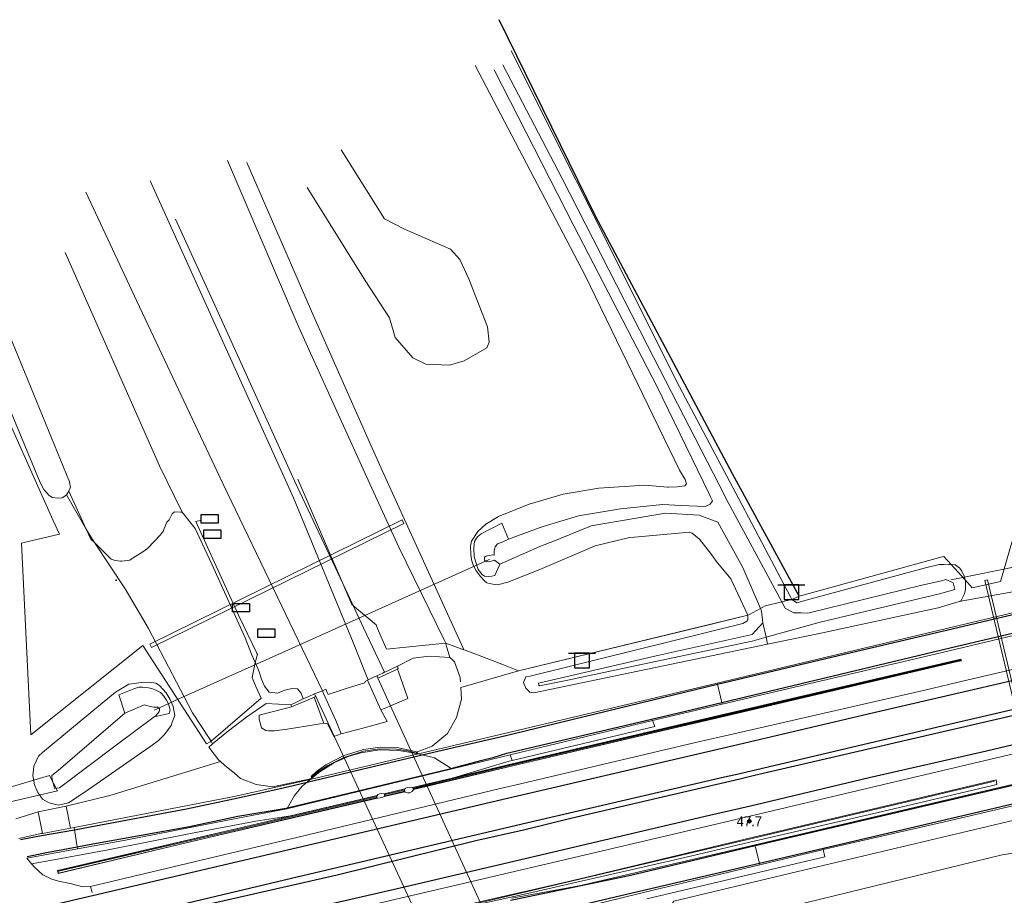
# Model space of a CAD drawing. Header units: metres. Extents: x 169249 to 194689, y 406250 to 412203.
# Tile 386 of 442: x 190362 to 190462, y 411624 to 411713. Entities that reach past the tile are written whole.
import ezdxf
from ezdxf.enums import TextEntityAlignment as Align

# ---------------------------------------------------------------- set-up
doc = ezdxf.new("R2010")
doc.units = ezdxf.units.M
doc.layers.get('0').update_dxf_attribs({"linetype": 'CONTINUOUS'})
for name, color, linetype, lineweight in [('BGT_NLCS_N264$0$B-WE-BV-LEUNING-G', 252, 'BGT_NLCS_N264$0$BV-LEUNING', 18), ('BGT_NLCS_N264$0$B-WE-FV-FAUNAPASSAGE-GV', 252, 'CONTINUOUS', 18), ('BGT_NLCS_N264$0$B-WE-FV-GELEIDING_WILDRASTER-G', 252, 'CONTINUOUS', 18), ('BGT_NLCS_N264$0$B-WE-GW-TALUD_KRUIN-G', 252, 'CONTINUOUS', 18), ('BGT_NLCS_N264$0$B-WE-GW-TALUD_TEEN-G', 252, 'CONTINUOUS', 18), ('BGT_NLCS_N264$0$B-WE-GW-WATERGANG_INSTEEK-G', 252, 'CONTINUOUS', 18), ('BGT_NLCS_N264$0$B-WE-GW-WATERGANG_SLOOT_BODEM-G', 252, 'CONTINUOUS', 18), ('BGT_NLCS_N264$0$B-WE-IE-TERREINAFSCHEIDING_KUNSTMATIG_MUUR-G', 252, 'BGT_NLCS_N264$0$IE-TERREINAFSCHEIDING-KUNSTMATIG-DICHT', 18), ('BGT_NLCS_N264$0$B-WE-IE-TERREINAFSCHEIDING_KUNSTMATIG_MUUR-GV', 252, 'BGT_NLCS_N264$0$IE-TERREINAFSCHEIDING-KUNSTMATIG-DICHT', 18), ('BGT_NLCS_N264$0$B-WE-KW-KUNSTWERK-G', 252, 'CONTINUOUS', 18), ('BGT_NLCS_N264$0$B-WE-KW-KUNSTWERK_DUIKER-G', 252, 'CONTINUOUS', 18), ('BGT_NLCS_N264$0$B-WE-OG-TOPOGRAFIE_CULTUURSCHEIDING-G', 252, 'CONTINUOUS', 18), ('BGT_NLCS_N264$0$B-WE-OG-TOPOGRAFIE_TERREIN_GROEN-GV', 252, 'CONTINUOUS', 18), ('BGT_NLCS_N264$0$B-WE-OG-TOPOGRAFIE_TERREIN_GROEN_BOS-GV', 252, 'CONTINUOUS', 18), ('BGT_NLCS_N264$0$B-WE-OG-TOPOGRAFIE_WATER-GV', 252, 'CONTINUOUS', 18), ('BGT_NLCS_N264$0$B-WE-OG-TOPOGRAFIE_WEG_BERM-GV', 252, 'CONTINUOUS', 18), ('BGT_NLCS_N264$0$B-WE-OG-TOPOGRAFIE_WEG_RIJWEG-GV', 252, 'CONTINUOUS', 18), ('BGT_NLCS_N264$0$B-WE-OG-TOPOGRAFIE_WEG_RIJWIELPAD-GV', 252, 'CONTINUOUS', 18), ('BGT_NLCS_N264$0$B-WE-OG-TOPOGRAFIE_WEG_VERHARD-G', 252, 'CONTINUOUS', 18), ('BGT_NLCS_N264$0$B-WE-VW-VERKEERSTEKEN_BORD-S', 252, 'CONTINUOUS', 25), ('X-XX-AL-REFERENTIE-G', 7, 'CONTINUOUS', 18)]:
    doc.layers.add(name, color=color, linetype=linetype, lineweight=lineweight)
for name, color, linetype in [('BGT_NLCS_N264$0$B-WE-IE-MEUBILAIR_WEGMEUBILAIR-S', 252, 'CONTINUOUS'), ('BGT_NLCS_N264$0$B-WE-IE-TERREINAFSCHEIDING_KUNSTMATIG_HEKWERK_RASTER-G', 252, 'CONTINUOUS'), ('BGT_NLCS_N264$0$B-WE-VW-MARKERING-G', 252, 'CONTINUOUS'), ('BGT_NLCS_N264$0$Label_Puntobject', 252, 'CONTINUOUS')]:
    doc.layers.add(name, color=color, linetype=linetype)
doc.styles.add('BGT_NLCS_N264$0$STANDARD', font='txt')
doc.linetypes.add('BGT_NLCS_N264$0$BV-LEUNING', pattern='A,1,[69,NLCS.SHX,S=0.2,R=0,X=0,Y=0],1', length=2)
doc.linetypes.add('BGT_NLCS_N264$0$IE-TERREINAFSCHEIDING-KUNSTMATIG-DICHT', pattern='A,8,-1,[82,NLCS.SHX,S=0.75,R=90,X=0,Y=0],-1', length=10)

# ---------------------------------------------------------------- blocks, each defined once
blk = doc.blocks.new('BGT_NLCS_N264$0$SVW-VERKEERSTEKEN_BORD_ANWB-SO')
blk.add_line((-1.375, 0), (1.375, 0))
at = {"flags": 128}
blk.add_lwpolyline([(-0.75, 0), (-0.75, -1.5), (0.75, -1.5), (0.75, 0)], close=True, dxfattribs=at)
blk = doc.blocks.new('BGT_NLCS_N264$0$SKL-ET_OV_KAST_ALGEMEEN-SO')
for p, q in [((-0.91, 0.44), (0.84, 0.44)), ((-0.91, -0.43), (-0.91, 0.44)), ((0.84, 0.44), (0.84, -0.43)), ((0.84, -0.43), (-0.91, -0.43))]:
    blk.add_line(p, q)
blk = doc.blocks.new('BGT_NLCS_N264$0$SIE-WEG_PAAL_ALGEMEEN_TYPE_02-SO')
at = {"ltscale": 0.5}
h = blk.add_hatch(color=256, dxfattribs=at)
h.paths.add_polyline_path([(0, 0), (0.1875, 0, 0.41421356), (0, 0.1875)])
h.paths.add_polyline_path([(0, -0.1875), (0, 0), (-0.1875, 0, 0.41421356)])
for p, q in [((-0.1875, 0), (0.1875, 0)), ((0, -0.1875), (0, 0.1875))]:
    blk.add_line(p, q, dxfattribs=at)
blk.add_circle((0, 0), 0.1875, dxfattribs=at)
blk = doc.blocks.new('BGT_NLCS_N264')
at = {"layer": 'BGT_NLCS_N264$0$B-WE-BV-LEUNING-G'}
blk.add_line((190400.86, 411634.64, 12.12), (190398.92, 411634.19, 12.12), dxfattribs=at)
for points in [[(190457.64, 411647.91, 12.11), (190433.6, 411642.29, 12.14), (190427.76, 411640.93, 12.14), (190412.05, 411637.26, 12.13), (190403.06, 411635.15, 12.12), (190401.81, 411634.83, 12.16)], [(190407.4, 411622.88, 12.16), (190418.81, 411625.57, 12.16), (190436.52, 411629.75, 12.16), (190461.11, 411635.56, 12.17)], [(190398.01, 411633.97, 12.12), (190388.05, 411631.61, 12.12), (190384.34, 411630.74, 12.12), (190365.58, 411626.37, 11.68)]]:
    blk.add_polyline3d(points, dxfattribs=at)
at = {"layer": 'BGT_NLCS_N264$0$B-WE-FV-FAUNAPASSAGE-GV'}
for points in [[(190400.84, 411661.85, 12.12), (190400.66, 411662.21, 12.12), (190374.89, 411649.54, 12.05), (190375.06, 411649.18, 12.05), (190400.84, 411661.85, 12.12)], [(190466.38, 411629.86, 10.71), (190466.68, 411629.91, 10.71), (190460.42, 411656.09, 10.78), (190460.12, 411656.02, 10.78), (190466.38, 411629.86, 10.71)]]:
    blk.add_polyline3d(points, dxfattribs=at)
at = {"layer": 'BGT_NLCS_N264$0$B-WE-FV-GELEIDING_WILDRASTER-G'}
for p, q in [((190456.7, 411657.67, 11.2), (190458.13, 411656.1, 11.13)), ((190440.42, 411654.09, 11.02), (190441.19, 411654.43, 11.14)), ((190412.55, 411646.82, 12.14), (190435.93, 411652.48, 11.95)), ((190405.12, 411649.64, 12.17), (190406.97, 411648.97, 12.14)), ((190406.97, 411648.97, 12.14), (190407.11, 411648.92, 12.14)), ((190411.02, 411647.41, 12.14), (190412.55, 411646.82, 12.14))]:
    blk.add_line(p, q, dxfattribs=at)
for points in [[(190381.17, 411639.64, 12.3), (190381.1, 411639.58, 12.24), (190381.08, 411639.57, 12.24), (190380.7, 411639.38, 12.22), (190374.19, 411649.39, 12.22), (190362.77, 411640.27, 11.95), (190361.8, 411659.84, 11.7), (190361.94, 411659.88, 11.7), (190362.92, 411660.11, 11.66), (190365.68, 411660.75, 11.56), (190365.02, 411662.23, 11.55), (190358.82, 411676.04, 11.46), (190354.38, 411685.91, 11.49), (190350.63, 411694.24, 11.51), (190348.07, 411699.92, 11.53)], [(190406.97, 411648.97, 12.14), (190406.9, 411649.13, 12.14), (190398.95, 411666.5, 12.22), (190397.47, 411669.84, 12.19), (190397.47, 411669.84, 12.19), (190391.66, 411682.99, 12.03), (190384.82, 411698.69, 11.72)], [(190458.13, 411656.1, 11.13), (190458.86, 411655.29, 11.09), (190461.73, 411655.94, 11.09), (190462.97, 411660.15, 11.25), (190463.01, 411660.16, 11.25), (190498.93, 411668.89, 11.33), (190532.83, 411676.87, 11.35), (190532.96, 411676.91, 11.35)], [(190390, 411666.37, 16.58), (190392.33, 411660.99, 16.61), (190392.84, 411659.8, 16.62), (190394.6, 411655.73, 16.64)], [(190380.05, 411662.17, 16.72), (190379.74, 411662.08, 16.7), (190379.61, 411662.04, 16.7), (190383.95, 411652.48, 16.61), (190385.83, 411648.61, 16.85), (190385.88, 411648.52, 16.85), (190385.75, 411647.99, 16.8), (190385.67, 411647.68, 16.76)], [(190441.19, 411654.43, 11.14), (190442.81, 411654.87, 11.15), (190455.78, 411658.45, 11.23), (190455.94, 411658.49, 11.23), (190456.7, 411657.67, 11.2)], [(190394.6, 411655.73, 16.64), (190395.54, 411653.58, 16.66), (190395.67, 411653.47, 16.65)], [(190395.67, 411653.47, 16.65), (190395.8, 411653.35, 16.64), (190397.8, 411651.67, 16.51), (190398, 411651.5, 16.5), (190398.15, 411651.15, 16.49), (190398.15, 411651.15, 16.49), (190399.05, 411649.04, 16.44), (190405.09, 411649.63, 12.19), (190405.12, 411649.64, 12.17)], [(190435.93, 411652.48, 11.95), (190436.13, 411652.55, 12.08), (190437.24, 411653.18, 10.05)], [(190437.24, 411653.18, 10.05), (190437.72, 411653.45, 11.15), (190438.73, 411653.69, 11.1), (190439.4, 411653.85, 11.07)], [(190439.4, 411653.85, 11.07), (190439.43, 411653.86, 11.06), (190440.41, 411654.09, 11.02), (190440.42, 411654.09, 11.02)], [(190407.11, 411648.92, 12.14), (190409.07, 411648.16, 12.14), (190411.02, 411647.41, 12.14)], [(190385.67, 411647.68, 16.76), (190385.6, 411647.33, 16.67), (190385.34, 411646.12, 16.36), (190385.74, 411645.23, 16.32), (190386.28, 411644.03, 16.26), (190381.17, 411639.64, 12.3)], [(190475.53, 411630.28, 11.41), (190474.61, 411634.06, 11.75), (190469.51, 411633.03, 11.81), (190464.44, 411631.88, 11.81), (190440.32, 411626.15, 12.12), (190428.4, 411623.31, 12.27), (190425.98, 411619.75, 12.33), (190426.2, 411619.34, 12.33)]]:
    blk.add_polyline3d(points, dxfattribs=at)
at = {"layer": 'BGT_NLCS_N264$0$B-WE-GW-TALUD_KRUIN-G'}
for points in [[(190394.6, 411655.73, 16.64), (190389.67, 411666.2, 16.48), (190381.54, 411684.14, 16.23), (190377.52, 411692.92, 16.23)], [(190378.2, 411663, 16.47), (190375.9, 411667.75, 16.42), (190366.28, 411689.5, 16.4)], [(190385.67, 411647.68, 16.76), (190385.3, 411648.52, 16.7), (190384.64, 411650.19, 16.65), (190381.24, 411657.71, 16.61), (190379.55, 411661.35, 16.52), (190378.2, 411663, 16.47)], [(190395.67, 411653.47, 16.67), (190395.15, 411654.56, 16.66), (190394.6, 411655.73, 16.64)], [(190398.84, 411646.66, 16.74), (190398.81, 411646.74, 16.74), (190396.72, 411651.2, 16.69), (190395.67, 411653.47, 16.67)], [(190390.57, 411643.94, 16.7), (190390.36, 411644.53, 16.79), (190389.99, 411644.99, 16.8), (190389.45, 411645.02, 16.79), (190388.69, 411644.83, 16.78), (190387.94, 411644.55, 16.77), (190387.09, 411644.64, 16.77), (190386.61, 411645.24, 16.75), (190386.32, 411645.98, 16.77), (190386.07, 411646.71, 16.77), (190385.7, 411647.62, 16.76), (190385.67, 411647.68, 16.76)], [(190392.65, 411641.47, 15.64), (190391.89, 411641.34, 15.67), (190388.93, 411640.85, 15.8), (190387.62, 411640.69, 15.81), (190387.02, 411640.7, 15.81), (190386.76, 411640.71, 15.81), (190386.31, 411641.01, 15.8), (190386.08, 411641.89, 15.8), (190386.05, 411642.29, 15.8)]]:
    blk.add_polyline3d(points, dxfattribs=at)
at = {"layer": 'BGT_NLCS_N264$0$B-WE-GW-TALUD_TEEN-G'}
blk.add_line((190366.39, 411664.77, 11.46), (190368.42, 411661.28, 11.55), dxfattribs=at)
for points in [[(190405.12, 411649.64, 12.17), (190405.07, 411649.72, 12.17), (190405.07, 411649.72, 12.17), (190404.95, 411649.98, 12.17), (190400.31, 411659.43, 12.2), (190397.2, 411666.28, 12.17), (190391.15, 411679.6, 12.11), (190389.83, 411682.51, 12.09), (190382.85, 411698.9, 11.72)], [(190368.42, 411661.28, 11.55), (190369.05, 411660.2, 11.58), (190369.25, 411659.9, 11.6)], [(190369.25, 411659.9, 11.6), (190372.39, 411655.19, 11.9), (190374.54, 411651.53, 12.25), (190374.78, 411651.12, 12.29), (190379.27, 411642.54, 12.2), (190381.03, 411639.85, 12.29), (190381.04, 411639.83, 12.29), (190381.17, 411639.64, 12.3)], [(190405.52, 411648.18, 12.06), (190405.17, 411649.44, 12.15), (190405.12, 411649.64, 12.17)], [(190386.05, 411642.29, 15.8), (190388.87, 411643.02, 15.91), (190389.37, 411643.15, 15.93)], [(190381.17, 411639.64, 12.3), (190381.17, 411639.64, 12.3), (190381.32, 411639.36, 12.37)]]:
    blk.add_polyline3d(points, dxfattribs=at)
at = {"layer": 'BGT_NLCS_N264$0$B-WE-GW-WATERGANG_INSTEEK-G'}
for points in [[(190411.79, 411710.09, 11.5), (190425.03, 411683.68, 11.3), (190428.68, 411676.38, 11.24), (190435.04, 411664.35, 11.18), (190436.37, 411661.84, 11.17), (190440.32, 411654.29, 11.02), (190440.42, 411654.09, 11.02)], [(190435.93, 411652.48, 11.95), (190435.92, 411652.55, 11.95), (190434.2, 411656.2, 11.9), (190432.73, 411658.01, 11.91), (190432.24, 411658.67, 11.96), (190431, 411660.25, 12.02), (190430.26, 411660.85, 12.06), (190429.98, 411660.96, 11.98), (190424.38, 411660.47, 11.99), (190423.86, 411660.42, 11.99), (190420.35, 411659.56, 12.02), (190414.73, 411657.16, 12.09), (190411.44, 411655.87, 12.18), (190410.4, 411655.6, 12.2), (190409.92, 411655.65, 12.22), (190409.31, 411655.81, 12.24), (190409.11, 411655.97, 12.24), (190408.65, 411656.43, 12.24), (190408.21, 411657.01, 12.24), (190407.93, 411657.52, 12.24), (190407.74, 411658.14, 12.24), (190407.67, 411658.72, 12.24), (190407.64, 411659.53, 12.24), (190407.75, 411660.05, 12.24), (190408.39, 411661.04, 12.24), (190409.2, 411661.78, 12.24), (190410.5, 411662.58, 12.24), (190413.63, 411663.81, 12.23), (190417.08, 411664.84, 12.25), (190420.72, 411665.45, 12.26), (190425.42, 411665.75, 12.13), (190427.73, 411665.56, 12.03), (190427.85, 411665.56, 12.03), (190428.74, 411665.58, 12.01), (190429.53, 411665.69, 11.92), (190429.67, 411665.91, 11.92), (190429.64, 411666, 11.92), (190429.55, 411666.34, 11.92), (190428.98, 411667.3, 11.92), (190419.33, 411687.17, 11.65), (190408.13, 411708.58, 11.65)], [(190366.64, 411665.15, 11.46), (190366.8, 411665.56, 11.46), (190366.72, 411666.05, 11.53), (190366.7, 411666.1, 11.53), (190355.64, 411693.06, 11.55)], [(190353.63, 411690.24, 11.4), (190363.72, 411666.02, 11.43), (190364.08, 411665.31, 11.43), (190364.62, 411664.71, 11.43), (190364.98, 411664.5, 11.43), (190365.49, 411664.42, 11.43), (190365.95, 411664.47, 11.45), (190366.14, 411664.56, 11.46), (190366.39, 411664.77, 11.46)], [(190366.39, 411664.77, 11.46), (190366.64, 411665.15, 11.46), (190366.64, 411665.15, 11.46)], [(190440.42, 411654.09, 11.02), (190440.47, 411654.06, 11.02), (190440.9, 411653.78, 11.02), (190440.94, 411653.75, 11.02), (190441.53, 411653.93, 11.06), (190453.96, 411657.29, 11.16), (190455.47, 411657.65, 11.07), (190455.99, 411657.68, 11.04), (190456.45, 411657.64, 11.03), (190456.53, 411657.65, 11.04), (190456.67, 411657.67, 11.04), (190456.7, 411657.67, 11.04)], [(190456.7, 411657.67, 11.04), (190457.11, 411657.64, 11.04), (190457.58, 411657.3, 11.03), (190457.78, 411656.99, 11.02), (190458.04, 411656.46, 11.01), (190458.13, 411656.1, 11.04)], [(190458.13, 411656.1, 11.04), (190458.16, 411655.97, 11.06), (190458.16, 411655.9, 11.07), (190458.18, 411655.27, 11.22), (190458.18, 411655.17, 11.24), (190458.14, 411654.96, 11.39), (190458.04, 411654.59, 11.49), (190457.73, 411653.99, 11.66), (190457.51, 411653.88, 11.82)], [(190375.52, 411645.54, 11.96), (190375.9, 411645.31, 11.96), (190376.56, 411644.57, 11.96), (190376.99, 411643.9, 11.96), (190377.28, 411643.19, 11.96), (190377.45, 411642.26, 11.96), (190377.2, 411641.57, 11.96), (190377.09, 411641.25, 11.96), (190376.42, 411640.31, 11.96), (190375.79, 411639.69, 11.96), (190375.13, 411639.22, 11.96), (190373.33, 411637.96, 11.91), (190368.31, 411634.46, 11.77), (190366.61, 411633.33, 11.82), (190365.59, 411633.12, 11.83), (190364.64, 411633.36, 11.83), (190363.95, 411633.71, 11.82), (190363.47, 411634.4, 11.82), (190363.38, 411634.62, 11.82), (190363.15, 411635.18, 11.82), (190362.95, 411636.13, 11.82), (190363.07, 411637.06, 11.82), (190363.07, 411637.07, 11.82), (190363.53, 411638.1, 11.82), (190363.95, 411638.49, 11.83), (190369.87, 411643.37, 11.89), (190370.63, 411644, 11.9), (190371.4, 411644.64, 11.91), (190372.78, 411645.47, 11.94), (190374.05, 411645.64, 11.89), (190374.88, 411645.67, 11.93), (190375.52, 411645.54, 11.96)]]:
    blk.add_polyline3d(points, dxfattribs=at)
at = {"layer": 'BGT_NLCS_N264$0$B-WE-GW-WATERGANG_SLOOT_BODEM-G'}
for points in [[(190410.94, 411708.66, 10.34), (190416.99, 411697.07, 10.33), (190425.71, 411680, 10.23), (190433.62, 411664.6, 10.23), (190433.7, 411664.45, 10.22), (190437.29, 411657.77, 10.21), (190439.4, 411653.85, 10.2)], [(190411.51, 411660.26, 10.28), (190414.65, 411661.42, 10.22), (190415.05, 411661.56, 10.22), (190418.65, 411662.64, 10.13), (190422.95, 411663.36, 10.13), (190427.27, 411663.78, 10.12), (190429.1, 411663.7, 10.14), (190431.58, 411663.59, 10.17), (190432.11, 411663.83, 10.17), (190432.34, 411664.15, 10.17), (190432.14, 411664.57, 10.17), (190431.99, 411664.88, 10.17), (190426.66, 411675.88, 10.17), (190418.2, 411692.24, 10.2), (190410.04, 411708.15, 10.29)], [(190437.24, 411653.18, 10.05), (190435.45, 411657.35, 10.06), (190432.87, 411662, 10.33), (190431.25, 411662.61, 10.39), (190430.98, 411662.71, 10.4), (190427.54, 411662.9, 10.34), (190425.74, 411662.59, 10.32), (190420.17, 411661.65, 10.24), (190419.97, 411661.61, 10.24), (190419.71, 411661.51, 10.24), (190416.2, 411660.09, 10.22), (190414.7, 411659.49, 10.21), (190410.62, 411657.69, 10.32)], [(190439.4, 411653.85, 10.2), (190439.75, 411653.2, 10.2), (190439.98, 411653.08, 10.2), (190440.63, 411652.73, 10.19), (190441.39, 411652.72, 10.19), (190442.06, 411652.71, 10.19), (190453.7, 411655.56, 10.18), (190455.73, 411656, 10.18), (190456.14, 411656.13, 10.18), (190456.71, 411655.88, 10.18), (190456.92, 411655.78, 10.18), (190457.08, 411655.1, 10.18), (190455.52, 411654.68, 10.18), (190443.33, 411651.77, 10.18), (190437.8, 411650.24, 10.25)], [(190375.35, 411642.13, 10.21), (190371.6, 411639.32, 10.16), (190365.7, 411634.88, 10.15), (190365.18, 411634.82, 10.15), (190365.13, 411635, 10.15), (190364.96, 411635.58, 10.15), (190364.91, 411635.98, 10.15), (190364.9, 411636.12, 10.15), (190365.56, 411636.66, 10.15), (190372.34, 411642.48, 10.29)]]:
    blk.add_polyline3d(points, dxfattribs=at)
at = {"layer": 'BGT_NLCS_N264$0$B-WE-IE-MEUBILAIR_WEGMEUBILAIR-S'}
blk.add_point((190371.46, 411656.05, 11.88), dxfattribs=at)
at = {"layer": 'BGT_NLCS_N264$0$B-WE-IE-TERREINAFSCHEIDING_KUNSTMATIG_HEKWERK_RASTER-G'}
blk.add_polyline3d([(190441.19, 411654.43, 11.14), (190434.37, 411666.91, 11.16), (190420.4, 411693.2, 11.2), (190410.58, 411713.26, 11.26)], dxfattribs=at)
at = {"layer": 'BGT_NLCS_N264$0$B-WE-IE-TERREINAFSCHEIDING_KUNSTMATIG_MUUR-G'}
for p, q in [((190398.84, 411646.66, 16.74), (190400.17, 411647.3, 15.97)), ((190400.17, 411647.3, 15.97), (190400.27, 411647.04, 15.97)), ((190391.84, 411644.18, 17.42), (190391.69, 411644.11, 17.39)), ((190402.12, 411638.51, 12.06), (190402.13, 411638.56, 12.16)), ((190402.12, 411638.49, 12.09), (190402.12, 411638.51, 12.06)), ((190402.12, 411638.49, 11.07), (190402.16, 411638.48, 12.04)), ((190402.16, 411638.48, 12.04), (190402.16, 411638.48, 12.05))]:
    blk.add_line(p, q, dxfattribs=at)
for points in [[(190398.07, 411646.32, 17.46), (190398.68, 411646.59, 16.89), (190398.78, 411646.63, 16.8), (190398.84, 411646.66, 16.74)], [(190400.27, 411647.04, 15.97), (190399.87, 411646.86, 16.25), (190398.18, 411646.08, 17.46)], [(190391.69, 411644.11, 17.39), (190391.47, 411644.02, 17.34), (190389.37, 411643.15, 15.93)], [(190390.57, 411643.94, 16.7), (190391.15, 411644.2, 17.06), (190391.71, 411644.46, 17.42)], [(190389.29, 411643.36, 15.94), (190389.73, 411643.56, 16.2), (190390.57, 411643.94, 16.7)], [(190389.37, 411643.15, 15.93), (190389.35, 411643.2, 15.93), (190389.29, 411643.36, 15.94)], [(190402.13, 411638.56, 12.16), (190400.16, 411638.99, 12.87), (190398.42, 411639.03, 13.21), (190396.71, 411638.78, 13.35), (190394.63, 411638.14, 13.22), (190392.87, 411637.21, 12.84), (190391.93, 411636.55, 12.46), (190391.36, 411636.02, 12.13), (190391.4, 411635.95, 12.14), (190391.41, 411635.93, 12.15)], [(190391.41, 411635.93, 12.15), (190391.55, 411636.06, 12.22), (190392.19, 411636.61, 12.56), (190393.06, 411637.15, 12.87), (190393.2, 411637.22, 12.9), (190393.28, 411637.26, 12.92), (190394.64, 411637.95, 13.22), (190396.72, 411638.6, 13.34), (190398.34, 411638.86, 13.22), (190400.08, 411638.82, 12.85), (190401.2, 411638.64, 12.52), (190401.88, 411638.48, 12.23), (190402.12, 411638.41, 12.17), (190402.12, 411638.49, 12.09)]]:
    blk.add_polyline3d(points, dxfattribs=at)
at = {"layer": 'BGT_NLCS_N264$0$B-WE-IE-TERREINAFSCHEIDING_KUNSTMATIG_MUUR-GV'}
for p, q in [((190405.9, 411635.9, 12.01), (190401.71, 411634.92, 12.01)), ((190398.12, 411634.1, 11.2), (190389.26, 411632.01, 12.02)), ((190400.95, 411634.76, 11.2), (190398.81, 411634.27, 11.2)), ((190398.82, 411633.99, 11.21), (190400.92, 411634.48, 11.19)), ((190401.71, 411634.92, 12.01), (190401.81, 411634.7, 11.19)), ((190388.03, 411631.71, 12.16), (190384.7, 411630.94, 12.16)), ((190389.26, 411632.01, 12.02), (190388.03, 411631.71, 12.16))]:
    blk.add_line(p, q, dxfattribs=at)
for points in [[(190404.34, 411635.51, 12.16), (190403.87, 411635.41, 12.17), (190401.73, 411634.9, 12.16), (190401.8, 411634.76, 12.16), (190412.08, 411637.16, 12.16), (190433.61, 411642.22, 12.16), (190457.35, 411647.79, 12.16), (190457.72, 411647.87, 12.16), (190457.67, 411647.98, 12.16), (190433.58, 411642.35, 12.16), (190412.02, 411637.32, 12.16), (190404.34, 411635.51, 12.16)], [(190401.81, 411634.7, 11.19), (190412.08, 411637.14, 11.26), (190426.33, 411640.48, 11.37), (190433.62, 411642.19, 11.43), (190457.36, 411647.76, 11.6), (190457.76, 411647.85, 11.61), (190457.69, 411648.02, 11.95), (190433.58, 411642.38, 12), (190412.02, 411637.35, 12), (190405.9, 411635.9, 12.01)], [(190461.36, 411635.23, 12), (190461.28, 411635.69, 11.64), (190438.43, 411630.29, 11.43), (190436.51, 411629.83, 11.42), (190418.79, 411625.6, 11.29), (190416.17, 411624.98, 11.27), (190407.35, 411622.98, 11.29), (190407.4, 411622.77, 12.11), (190408.96, 411623.12, 12.11), (190413.46, 411624.08, 12.13), (190418.94, 411625.34, 12.11), (190428.06, 411627.43, 12.08), (190436.6, 411629.42, 12.08), (190449.68, 411632.47, 12.08), (190461.36, 411635.23, 12)], [(190388.03, 411631.71, 12.16), (190398.04, 411634.07, 12.17), (190398.04, 411633.87, 12.16), (190388.08, 411631.51, 12.16), (190365.57, 411626.18, 12.15), (190365.52, 411626.4, 12.15), (190384.7, 411630.94, 12.16)], [(190398.16, 411633.83, 11.21), (190398.09, 411633.86, 11.21), (190398.07, 411634.04, 11.2), (190398.12, 411634.1, 11.2)], [(190398.81, 411634.27, 11.2), (190398.58, 411634.29, 11.21), (190398.35, 411634.27, 11.22), (190398.18, 411634.18, 11.21), (190398.12, 411634.1, 11.2)], [(190398.81, 411634.27, 11.2), (190398.87, 411634.2, 11.21), (190398.9, 411634.09, 11.21), (190398.82, 411633.99, 11.21)], [(190400.86, 411634.73, 12.15), (190398.87, 411634.27, 12.15), (190398.92, 411634.06, 12.15), (190400.9, 411634.53, 12.15), (190400.86, 411634.73, 12.15)], [(190400.92, 411634.48, 11.19), (190400.89, 411634.72, 11.2), (190400.95, 411634.76, 11.2)], [(190400.92, 411634.48, 11.19), (190400.96, 411634.44, 11.19), (190401.2, 411634.36, 11.19), (190401.45, 411634.36, 11.17), (190401.69, 411634.49, 11.18), (190401.81, 411634.7, 11.19)], [(190401.71, 411634.92, 12.01), (190401.64, 411634.92, 11.21), (190401.44, 411634.95, 11.21), (190401.22, 411634.92, 11.2), (190401.03, 411634.83, 11.2), (190400.95, 411634.76, 11.2)], [(190384.7, 411630.94, 12.16), (190365.49, 411626.43, 12.15), (190365.55, 411626.14, 11.42), (190379.47, 411629.46, 11.18), (190388.08, 411631.48, 11.2), (190398.16, 411633.83, 11.21)], [(190398.16, 411633.83, 11.21), (190398.43, 411633.85, 11.21), (190398.69, 411633.91, 11.21), (190398.82, 411633.99, 11.21)]]:
    blk.add_polyline3d(points, dxfattribs=at)
at = {"layer": 'BGT_NLCS_N264$0$B-WE-KW-KUNSTWERK-G'}
for points in [[(190392.52, 411644.79, 17.42), (190391.71, 411644.46, 17.42), (190391.82, 411644.23, 17.42), (190391.84, 411644.18, 17.42), (190407.29, 411610.78, 17.47), (190407.37, 411610.62, 17.47), (190408.2, 411610.93, 16.91), (190408.15, 411611.04, 16.87), (190406.79, 411613.96, 15.75), (190406.13, 411615.25, 14.59), (190408.42, 411615.73, 14.69), (190410.83, 411616.23, 14.79), (190411.34, 411615.03, 15.82), (190412.56, 411612.36, 16.76), (190412.77, 411611.89, 16.92), (190413.61, 411612.29, 17.38), (190413.46, 411612.63, 17.38), (190398.18, 411646.08, 17.46), (190398.1, 411646.26, 17.46), (190398.07, 411646.32, 17.46), (190397.68, 411646.13, 17.49), (190397.14, 411645.85, 17.52)], [(190392.52, 411644.79, 17.42), (190392.86, 411644.93, 17.42), (190393.01, 411644.61, 17.25), (190393.11, 411644.41, 17.15), (190394.93, 411645, 17.14), (190396.84, 411645.6, 17.14), (190396.88, 411645.72, 17.54), (190397.14, 411645.85, 17.52)], [(190392.52, 411644.79, 17.42), (190392.65, 411644.5, 17.24), (190393.88, 411641.75, 15.58), (190394.42, 411640.38, 14.72), (190396.77, 411641.01, 14.74), (190399.12, 411641.64, 14.75), (190398.5, 411642.85, 15.66), (190397.14, 411645.85, 17.52)]]:
    blk.add_polyline3d(points, dxfattribs=at)
at = {"layer": 'BGT_NLCS_N264$0$B-WE-KW-KUNSTWERK_DUIKER-G'}
for points in [[(190375.36, 411642.81, 10.28), (190375.96, 411643.08, 10.28), (190377.87, 411643.94, 10.28), (190389.06, 411648.96, 10.25), (190409.46, 411658.13, 10.21), (190409.59, 411658.19, 10.21)], [(190456.67, 411656.11, 9.6), (190456.86, 411656.15, 9.6), (190463.59, 411657.48, 9.51), (190463.8, 411657.52, 9.51)], [(190353.16, 411631.72, 10.27), (190353.08, 411631.92, 10.27), (190352.82, 411632.62, 10.27), (190364.68, 411636.14, 10.23), (190365.48, 411634.58, 10.24), (190353.17, 411631.7, 10.27), (190353.16, 411631.72, 10.27)]]:
    blk.add_polyline3d(points, dxfattribs=at)
at = {"layer": 'BGT_NLCS_N264$0$B-WE-OG-TOPOGRAFIE_CULTUURSCHEIDING-G'}
for points in [[(190394.44, 411699.97, 12.45), (190398.86, 411692.94, 12.63), (190400.89, 411691.89, 12.62), (190405.58, 411689.85, 12.48), (190406.56, 411688.79, 12.48), (190407.48, 411686.82, 12.48), (190408.51, 411684.1, 12.49), (190409.36, 411681.92, 12.49), (190409.55, 411680.37, 12.51), (190409.3, 411679.79, 12.54), (190406.98, 411678.46, 12.64), (190405.48, 411678.02, 12.65), (190403.09, 411678.11, 12.65), (190401.76, 411678.76, 12.59), (190399.96, 411680.83, 12.56), (190399.37, 411682.85, 12.51), (190396.87, 411686.65, 12.48), (190390.95, 411696.14, 11.51)], [(190366.64, 411665.15, 11.46), (190366.64, 411665.15, 11.46), (190368.42, 411661.28, 11.58)], [(190369.25, 411659.9, 11.64), (190370.95, 411658.21, 11.79), (190371.36, 411658.09, 12.07), (190371.91, 411658.01, 12.19), (190372.04, 411657.99, 12.22), (190372.86, 411658.12, 12.38), (190373.2, 411658.36, 12.65), (190374.2, 411658.96, 12.96), (190374.68, 411659.29, 13.33), (190375.99, 411660.71, 13.77), (190376.3, 411661.1, 14.32), (190376.38, 411661.33, 14.89), (190376.65, 411661.98, 15.58), (190376.89, 411662.24, 16.04), (190377.2, 411662.82, 16.41), (190377.42, 411663.04, 16.49), (190378.03, 411663, 16.47), (190378.2, 411663, 16.47)], [(190368.42, 411661.28, 11.58), (190368.89, 411660.25, 11.61), (190369.25, 411659.9, 11.64)]]:
    blk.add_polyline3d(points, dxfattribs=at)
at = {"layer": 'BGT_NLCS_N264$0$B-WE-OG-TOPOGRAFIE_TERREIN_GROEN-GV'}
for p, q in [((190457.51, 411653.88, 11.82), (190464.11, 411655.08, 11.57)), ((190406.65, 411645.1, 12.07), (190412.55, 411646.82, 12.14)), ((190402.16, 411638.48, 12.05), (190402.12, 411638.51, 12.06)), ((190402.29, 411638.33, 12.02), (190402.16, 411638.48, 12.05)), ((190383.81, 411636.08, 12.05), (190383.85, 411636.09, 12.05)), ((190391.32, 411635.79, 12.03), (190391.27, 411635.72, 12.02)), ((190361.24, 411631.71, 11.65), (190363.5, 411632.44, 11.8)), ((190363.5, 411632.44, 11.8), (190366.38, 411632.99, 11.78))]:
    blk.add_line(p, q, dxfattribs=at)
for points in [[(190402.12, 411638.51, 12.06), (190403.73, 411639.11, 12.07), (190405.28, 411640.43, 12.13), (190406.22, 411642.06, 12.07), (190406.73, 411643.91, 12.06), (190406.65, 411645.1, 12.07)], [(190391.27, 411635.72, 12.02), (190392.25, 411636.51, 12.02), (190393.76, 411637.45, 12.03), (190395.24, 411638.11, 12.03), (190396.45, 411638.46, 12.04), (190398.36, 411638.76, 12.04), (190400.33, 411638.68, 12.03), (190401.36, 411638.5, 12.03), (190402.29, 411638.33, 12.02)], [(190366.38, 411632.99, 11.78), (190370.82, 411634.1, 11.82), (190382.11, 411637.56, 0.18)], [(190383.85, 411636.09, 12.05), (190384.16, 411635.83, 12.05), (190385.77, 411635.2, 12.06), (190387.42, 411634.99, 12.05), (190391.29, 411635.78, 12.03), (190391.32, 411635.79, 12.03)]]:
    blk.add_polyline3d(points, dxfattribs=at)
at = {"layer": 'BGT_NLCS_N264$0$B-WE-OG-TOPOGRAFIE_TERREIN_GROEN_BOS-GV'}
for points in [[(190412.55, 411646.82, 12.14), (190431.96, 411651.52, 11.98), (190435.93, 411652.48, 11.95)], [(190462.99, 411628.2, 11.56), (190461.92, 411628.03, 11.58), (190426.2, 411619.34, 12.33)]]:
    blk.add_polyline3d(points, dxfattribs=at)
at = {"layer": 'BGT_NLCS_N264$0$B-WE-OG-TOPOGRAFIE_WATER-GV'}
for p, q in [((190437.48, 411651.72, 10.05), (190437.8, 411650.24, 10.25)), ((190437.8, 411650.24, 10.25), (190437.96, 411649.53, 11.82))]:
    blk.add_line(p, q, dxfattribs=at)
for points in [[(190437.24, 411653.18, 10.05), (190437.35, 411652.92, 10.05), (190437.48, 411651.72, 10.05)], [(190437.96, 411649.53, 11.82), (190443.08, 411650.59, 11.76), (190455.37, 411653.23, 11.88), (190457.51, 411653.88, 11.82)], [(190435.93, 411652.48, 11.95), (190435.96, 411652.02, 11.95), (190435.84, 411651.88, 11.97), (190435.42, 411651.66, 11.99), (190413.73, 411646.26, 12.11), (190413.27, 411646.21, 12.11), (190413.04, 411645.64, 12.11), (190413.28, 411645.03, 12.11), (190413.71, 411644.65, 12.11), (190414.09, 411644.57, 12.1), (190437.96, 411649.53, 11.82)], [(190437.8, 411650.24, 10.25), (190436.39, 411649.85, 10.27), (190427.01, 411647.86, 10.9), (190417.57, 411645.85, 11.17), (190414.69, 411645.28, 11.31), (190414.6, 411645.35, 11.32), (190414.57, 411645.57, 11.32), (190415.46, 411645.75, 11.31), (190426.89, 411648.42, 10.79), (190436.4, 411650.52, 10.2), (190437.48, 411651.72, 10.05)]]:
    blk.add_polyline3d(points, dxfattribs=at)
at = {"layer": 'BGT_NLCS_N264$0$B-WE-OG-TOPOGRAFIE_WEG_BERM-GV'}
for p, q in [((190363.96, 411630.22, 11.79), (190363.5, 411632.44, 11.8)), ((190366.38, 411632.99, 11.78), (190366.8, 411630.77, 11.83))]:
    blk.add_line(p, q, dxfattribs=at)
at = {"layer": 'BGT_NLCS_N264$0$B-WE-OG-TOPOGRAFIE_WEG_RIJWEG-GV'}
for p, q in [((190362.84, 411627.13, 11.69), (190362.34, 411627.7, 11.75)), ((190369.01, 411624.19, 11.19), (190368.86, 411624.79, 11.16))]:
    blk.add_line(p, q, dxfattribs=at)
for points in [[(190536.06, 411663.47, 11.9), (190535.8, 411664.07, 11.93), (190512.24, 411658.5, 11.79), (190480.08, 411650.92, 11.64), (190457.87, 411645.75, 11.43), (190454.15, 411644.89, 11.39), (190434.07, 411640.28, 11.32), (190431.05, 411639.59, 11.31), (190412.74, 411635.29, 11.28), (190410.65, 411634.8, 11.27), (190389.92, 411629.82, 11.25), (190388.59, 411629.5, 11.26), (190368.86, 411624.79, 11.16)], [(190316.21, 411603.79, 11.74), (190342.92, 411610.12, 11.46), (190362.97, 411614.76, 11.26), (190386.05, 411620.22, 11.2), (190391.47, 411621.49, 11.19), (190409.5, 411625.73, 11.18), (190417.63, 411627.64, 11.19), (190432.28, 411631.08, 11.22), (190436.01, 411631.96, 11.25), (190451.67, 411635.66, 11.4), (190502.29, 411647.59, 11.73), (190506.36, 411648.53, 11.74), (190530.33, 411654.08, 11.83), (190533.38, 411654.79, 11.86), (190537.77, 411655.82, 11.9), (190537.61, 411656.4, 11.9)], [(190368.86, 411624.79, 11.16), (190368.06, 411624.78, 11.2), (190366.77, 411625.1, 11.26), (190365.58, 411625.35, 11.32), (190364.92, 411625.56, 11.51), (190363.97, 411626.01, 11.55), (190363.18, 411626.75, 11.65), (190362.84, 411627.13, 11.69)]]:
    blk.add_polyline3d(points, dxfattribs=at)
at = {"layer": 'BGT_NLCS_N264$0$B-WE-OG-TOPOGRAFIE_WEG_RIJWIELPAD-GV'}
for p, q in [((190432.83, 411645.57, 11.96), (190402.32, 411638.34, 12.02)), ((190432.86, 411645.45, 11.96), (190432.83, 411645.57, 11.96)), ((190433.3, 411643.58, 11.97), (190432.86, 411645.45, 11.96)), ((190426.22, 411641.74, 11.97), (190433.33, 411643.42, 11.97)), ((190433.33, 411643.42, 11.97), (190433.3, 411643.58, 11.97)), ((190426.22, 411641.74, 11.97), (190411.7, 411638.23, 11.98)), ((190402.29, 411638.33, 12.02), (190391.27, 411635.72, 12.02)), ((190402.32, 411638.34, 12.02), (190402.29, 411638.33, 12.02)), ((190402.72, 411638.24, 12.08), (190402.32, 411638.34, 12.02)), ((190411.7, 411638.23, 11.98), (190405.77, 411636.8, 11.98)), ((190411.89, 411637.68, 11.99), (190411.7, 411638.23, 11.98)), ((190405.77, 411636.8, 11.98), (190405.67, 411636.86, 11.99)), ((190391.27, 411635.72, 12.02), (190390.96, 411635.45, 12)), ((190388.95, 411632.83, 11.98), (190388.88, 411632.72, 11.98)), ((190366.8, 411630.77, 11.83), (190363.96, 411630.22, 11.79)), ((190367.17, 411630.84, 11.83), (190366.8, 411630.77, 11.83)), ((190367.21, 411630.6, 11.83), (190367.17, 411630.84, 11.83)), ((190367.49, 411628.86, 11.81), (190367.21, 411630.6, 11.83)), ((190436.71, 411628.94, 12.01), (190436.68, 411629.07, 12.01)), ((190367.53, 411628.64, 11.8), (190362.34, 411627.7, 11.75)), ((190367.53, 411628.64, 11.8), (190367.49, 411628.86, 11.81)), ((190437.13, 411627.15, 12.02), (190436.71, 411628.94, 12.01)), ((190437.16, 411627.02, 12.02), (190437.13, 411627.15, 12.02))]:
    blk.add_line(p, q, dxfattribs=at)
for points in [[(190530.12, 411668.59, 11.71), (190501.42, 411661.78, 11.74), (190470.87, 411654.61, 11.8), (190456.23, 411651.13, 11.92), (190432.83, 411645.57, 11.96)], [(190433.33, 411643.42, 11.97), (190455.78, 411648.7, 11.95), (190493.45, 411657.65, 11.79), (190530.62, 411666.49, 11.74)], [(190534.07, 411651.86, 11.78), (190507.92, 411645.7, 11.77), (190461.9, 411634.98, 12.02), (190436.68, 411629.07, 12.01)], [(190443.62, 411628.57, 12.02), (190456.03, 411631.42, 12.01), (190491.29, 411639.66, 11.74), (190522.22, 411646.88, 11.72), (190534.56, 411649.76, 11.74)], [(190411.89, 411637.68, 11.99), (190426.47, 411641.13, 11.98), (190426.22, 411641.74, 11.97)], [(190405.67, 411636.86, 11.99), (190404.71, 411637.45, 12.06), (190403.96, 411637.95, 12.24), (190402.72, 411638.24, 12.08)], [(190405.9, 411635.9, 12.01), (190411.59, 411637.61, 11.99), (190411.89, 411637.68, 11.99)], [(190405.77, 411636.8, 11.98), (190388.89, 411632.72, 11.98), (190388.88, 411632.72, 11.98)], [(190391.27, 411635.72, 12.02), (190383.52, 411633.99, 12.03), (190367.17, 411630.84, 11.83)], [(190390.96, 411635.45, 12), (190390.47, 411635.04, 11.98), (190389.69, 411634.08, 11.99), (190388.95, 411632.83, 11.98)], [(190388.88, 411632.72, 11.98), (190383.89, 411631.77, 11.99), (190372.43, 411629.53, 11.86), (190367.53, 411628.64, 11.8)], [(190362.84, 411627.13, 11.69), (190365.12, 411627.53, 11.73), (190370.67, 411628.56, 11.81), (190379.05, 411630.21, 11.92), (190385.72, 411631.48, 11.98), (190389.26, 411632.01, 12.02)], [(190363.96, 411630.22, 11.79), (190363.82, 411630.2, 11.79), (190361.53, 411629.72, 11.71)], [(190436.68, 411629.07, 12.01), (190419.16, 411624.96, 12), (190418.9, 411624.9, 12), (190411.86, 411623.63, 12.02)], [(190425.62, 411623.56, 11.95), (190443.82, 411627.84, 11.97), (190443.62, 411628.57, 12.02)], [(190443.62, 411628.57, 12.02), (190443.41, 411628.52, 12.02), (190437.16, 411627.02, 12.02)], [(190437.16, 411627.02, 12.02), (190426.41, 411624.45, 12.02), (190418.23, 411622.46, 12.06), (190410.16, 411620.65, 12.07)]]:
    blk.add_polyline3d(points, dxfattribs=at)
at = {"layer": 'BGT_NLCS_N264$0$B-WE-OG-TOPOGRAFIE_WEG_VERHARD-G'}
blk.add_line((190371.73, 411644.38, 11.52), (190372.34, 411642.48, 10.29), dxfattribs=at)
for points in [[(190374.93, 411696.83, 16.35), (190389.56, 411664.46, 16.54), (190395.67, 411649.71, 16.78), (190397.15, 411645.96, 16.84), (190397.18, 411645.89, 16.84)], [(190392.52, 411644.79, 17.42), (190388.37, 411653.41, 16.94), (190382.35, 411665.92, 16.79), (190373.57, 411684.55, 16.71), (190368.38, 411695.66, 16.54)], [(190411.51, 411660.26, 10.28), (190410.82, 411661.88, 11.6), (190408.71, 411660.78, 11.5)], [(190408.71, 411660.78, 11.5), (190408.4, 411660.54, 11.5), (190408.24, 411660.36, 11.5), (190408.06, 411660.02, 11.5), (190407.98, 411659.38, 11.5), (190408.01, 411658.44, 11.45), (190408.43, 411657.17, 11.46), (190408.83, 411656.64, 11.46), (190409.08, 411656.48, 11.45), (190409.43, 411656.44, 11.4), (190409.81, 411656.48, 11.26), (190410.11, 411656.56, 11.07), (190410.55, 411657.53, 10.43), (190410.62, 411657.69, 10.32)], [(190410.62, 411657.69, 10.32), (190410.09, 411658.12, 10.28), (190409.89, 411658.05, 10.56), (190409.66, 411657.98, 10.74), (190409.55, 411657.95, 10.83), (190409.22, 411657.97, 10.96), (190409.06, 411658.12, 10.96), (190409.08, 411658.43, 10.93), (190409.25, 411658.52, 10.86), (190409.36, 411658.56, 10.71), (190409.53, 411658.59, 10.65), (190409.92, 411658.65, 10.51), (190410.04, 411658.63, 10.28), (190410.05, 411659.09, 10.27), (190410.12, 411659.33, 10.27), (190410.16, 411659.46, 10.27), (190410.4, 411659.76, 10.27), (190410.87, 411659.95, 10.27), (190411.51, 411660.26, 10.28)], [(190405.52, 411648.18, 12.06), (190403.41, 411648.32, 13.5), (190401.78, 411648.12, 14.57), (190400.17, 411647.3, 15.97)], [(190406.62, 411645.7, 12.07), (190406.59, 411646.13, 12.07), (190406.01, 411647.73, 12.03), (190405.8, 411647.92, 12.04), (190405.52, 411648.18, 12.06)], [(190398.5, 411642.85, 15.66), (190399.34, 411643.17, 15.72), (190399.48, 411643.23, 15.73), (190401.24, 411643.98, 15.72), (190400.24, 411646.8, 15.79), (190400.19, 411646.95, 15.79), (190400.27, 411647.04, 15.97)], [(190375.35, 411642.13, 10.21), (190376.88, 411642.45, 11.32), (190376.92, 411642.59, 11.46), (190376.97, 411642.8, 11.52), (190376.93, 411643.07, 11.53), (190376.8, 411643.46, 11.54), (190376.61, 411643.82, 11.54), (190376.33, 411644.22, 11.54), (190375.99, 411644.6, 11.52), (190375.46, 411644.89, 11.52), (190375.12, 411645.01, 11.52), (190374.77, 411645.09, 11.51), (190374.15, 411645.15, 11.52), (190373.78, 411645.14, 11.53), (190373.29, 411644.97, 11.52), (190371.73, 411644.38, 11.52)], [(190392.65, 411641.47, 15.64), (190392.63, 411641.54, 15.69), (190391.69, 411644.11, 17.39)], [(190372.34, 411642.48, 10.29), (190374.32, 411643.34, 10.23), (190375.12, 411643.15, 10.31), (190375.3, 411643.1, 10.32), (190375.52, 411643.11, 10.41), (190375.61, 411643.12, 10.55), (190375.71, 411643.12, 10.69), (190375.77, 411643.08, 10.81), (190375.88, 411642.92, 10.85), (190375.89, 411642.78, 10.85), (190375.86, 411642.66, 10.85), (190375.78, 411642.57, 10.79), (190375.71, 411642.47, 10.72), (190375.69, 411642.45, 10.71), (190375.51, 411642.23, 10.57), (190375.35, 411642.13, 10.21)], [(190389.29, 411643.36, 15.94), (190386.78, 411643.47, 16.15), (190384.81, 411642.11, 14.85), (190382.93, 411640.68, 13.38), (190381.32, 411639.36, 12.37)], [(190394.42, 411640.38, 14.72), (190393.68, 411640.12, 14.71), (190393.04, 411641.4, 15.55), (190392.65, 411641.47, 15.64)], [(190381.32, 411639.36, 12.37), (190381.24, 411639.29, 12.33), (190380.92, 411639.03, 12.12), (190381.9, 411637.74, 12.06), (190382.11, 411637.56, 12.06)], [(190382.11, 411637.56, 12.06), (190382.54, 411637.2, 12.06), (190383.57, 411636.33, 12.06), (190383.85, 411636.09, 12.05)], [(190391.41, 411635.93, 12.15), (190391.49, 411635.91, 11.99), (190391.32, 411635.79, 12.03)]]:
    blk.add_polyline3d(points, dxfattribs=at)
at = {"layer": 'BGT_NLCS_N264$0$B-WE-VW-MARKERING-G'}
for p, q in [((190390.96, 411635.45, 12.02), (190402.72, 411638.24, 12.06)), ((190388.95, 411632.83, 11.99), (190405.67, 411636.86, 11.99))]:
    blk.add_line(p, q, dxfattribs=at)
at = {"layer": 'BGT_NLCS_N264$0$B-WE-VW-MARKERING-G', "linetype": 'Continuous'}
for points in [[(190344.42, 411618.12, 11.45), (190368.04, 411623.64, 11.26), (190376.9, 411625.74, 11.21), (190392.17, 411629.29, 11.15), (190411.41, 411633.82, 11.16), (190430.39, 411638.25, 11.24), (190434.33, 411639.17, 11.27), (190448.82, 411642.56, 11.38), (190464.97, 411646.31, 11.56), (190484.38, 411650.81, 11.73), (190500.61, 411654.61, 11.82), (190519.89, 411659.1, 11.89), (190531.04, 411661.72, 11.96), (190531.71, 411661.86, 11.94), (190531.73, 411661.87, 11.94), (190546.48, 411665.36, 11.96), (190561.31, 411668.85, 11.96)], [(190358.05, 411618.3, 11.39), (190374.63, 411622.16, 11.28), (190389.37, 411625.65, 11.22), (190412.9, 411631.2, 11.22), (190433.56, 411635.98, 11.41), (190434.99, 411636.31, 11.41), (190445.36, 411638.74, 11.42), (190457.08, 411641.52, 11.62), (190480.68, 411646.98, 11.76), (190504.26, 411652.49, 11.9), (190519, 411655.89, 11.95), (190530.81, 411658.69, 11.98), (190532.37, 411659.05, 11.99), (190539.67, 411660.77, 12.01), (190629.7, 411682.01, 12.16)], [(190629.84, 411681.42, 12.15), (190539.94, 411660.2, 12.01), (190532.51, 411658.46, 11.98), (190530.91, 411658.08, 11.98), (190519.19, 411655.35, 11.94), (190495.61, 411649.83, 11.83), (190471.92, 411644.3, 11.66), (190436.64, 411636.13, 11.31), (190435.12, 411635.77, 11.3), (190417.89, 411631.73, 11.23), (190413.05, 411630.57, 11.25), (190408.18, 411629.45, 11.24), (190394.03, 411625.97, 11.94), (190377.69, 411622.27, 11.26), (190358.18, 411617.74, 11.39)], [(190551.55, 411659.94, 11.97), (190538.65, 411656.92, 11.96), (190533.18, 411655.64, 11.93), (190533.17, 411655.64, 11.93), (190516.21, 411651.64, 11.87), (190501.47, 411648.23, 11.8), (190499.97, 411647.96, 11.76), (190495.57, 411646.86, 11.77), (190477.94, 411642.72, 11.64), (190473.23, 411641.69, 11.51), (190460.31, 411638.6, 11.48), (190448.34, 411635.89, 11.37), (190436.79, 411633.14, 11.28), (190435.79, 411632.91, 11.28), (190432.04, 411632.05, 11.3), (190426.37, 411630.71, 11.23), (190413.21, 411627.64, 11.17), (190399.88, 411624.51, 11.19), (190392.61, 411622.82, 11.17), (190383.36, 411620.57, 11.2), (190380.84, 411620.03, 11.18), (190363.85, 411616.04, 11.33), (190362.23, 411615.7, 11.32), (190348.37, 411612.43, 11.44)]]:
    blk.add_polyline3d(points, dxfattribs=at)
at = {"layer": 'BGT_NLCS_N264$0$B-WE-VW-MARKERING-G'}
for points in [[(190432.86, 411645.45, 11.87), (190446.49, 411648.67, 11.91), (190456.21, 411650.98, 11.89), (190475.69, 411655.57, 11.85), (190495.11, 411660.15, 11.79), (190509.75, 411663.6, 11.76), (190522.72, 411666.66, 11.73), (190530.16, 411668.41, 11.72)], [(190433.3, 411643.58, 12.01), (190446.93, 411646.86, 11.99), (190456.61, 411649.15, 11.95), (190476.1, 411653.77, 11.9), (190495.58, 411658.33, 11.83), (190510.19, 411661.76, 11.8), (190523.35, 411664.88, 11.78), (190530.59, 411666.59, 11.76)], [(190534.1, 411651.75, 11.78), (190529.95, 411650.79, 11.78), (190510.5, 411646.21, 11.82), (190494.4, 411642.5, 11.84), (190476.43, 411638.24, 11.87), (190466.77, 411636.01, 12.03), (190436.71, 411628.94, 12.01)], [(190534.51, 411649.99, 11.74), (190530.33, 411649.02, 11.74), (190510.91, 411644.52, 11.78), (190494.8, 411640.68, 11.8), (190476.84, 411636.52, 11.88), (190467.17, 411634.18, 11.97), (190437.13, 411627.15, 11.96)], [(190402.72, 411638.24, 12.06), (190405.33, 411638.86, 12.06), (190410.97, 411640.13, 12.03), (190428.48, 411644.41, 11.86), (190432.86, 411645.45, 11.87)], [(190405.67, 411636.86, 11.99), (190405.76, 411636.88, 11.99), (190407.3, 411637.28, 11.98), (190408.68, 411637.67, 11.97), (190410.06, 411638.02, 11.98), (190411.35, 411638.41, 11.99), (190428.88, 411642.52, 12.02), (190433.3, 411643.58, 12.01)], [(190367.21, 411630.6, 11.83), (190368.83, 411630.89, 11.83), (190378.64, 411632.72, 11.97), (190383.43, 411633.74, 12.02), (190388.39, 411634.84, 12.01), (190390.96, 411635.45, 12.02)], [(190367.49, 411628.86, 11.81), (190369.08, 411629.17, 11.82), (190378.94, 411630.92, 11.93), (190383.88, 411631.98, 11.96), (190388.81, 411632.8, 11.99), (190388.95, 411632.83, 11.99)], [(190361.7, 411629.59, 11.76), (190363.84, 411630, 11.79), (190367.21, 411630.6, 11.83)], [(190362.37, 411627.86, 11.76), (190364.2, 411628.23, 11.77), (190367.49, 411628.86, 11.81)], [(190436.71, 411628.94, 12.01), (190423.82, 411625.91, 12), (190413.39, 411623.73, 11.99), (190411.73, 411623.36, 11.99)], [(190437.13, 411627.15, 11.96), (190424.14, 411624.12, 11.95), (190413.89, 411621.71, 11.96), (190410.29, 411620.86, 11.95)]]:
    blk.add_polyline3d(points, dxfattribs=at)
at = {"layer": 'BGT_NLCS_N264$0$B-WE-IE-MEUBILAIR_WEGMEUBILAIR-S', "color": 7}
for name, p in [('BGT_NLCS_N264$0$SKL-ET_OV_KAST_ALGEMEEN-SO', (190381.05, 411662.33, 16.7)), ('BGT_NLCS_N264$0$SKL-ET_OV_KAST_ALGEMEEN-SO', (190381.32, 411660.76, 16.68)), ('BGT_NLCS_N264$0$SKL-ET_OV_KAST_ALGEMEEN-SO', (190384.24, 411653.26, 16.33)), ('BGT_NLCS_N264$0$SKL-ET_OV_KAST_ALGEMEEN-SO', (190386.84, 411650.65, 16.77)), ('BGT_NLCS_N264$0$SIE-WEG_PAAL_ALGEMEEN_TYPE_02-SO', (190436.1, 411631.46, 11.2))]:
    blk.add_blockref(name, p, dxfattribs=at)
at = {"layer": 'BGT_NLCS_N264$0$B-WE-VW-VERKEERSTEKEN_BORD-S', "color": 7}
for p in [(190440.39, 411655.58, 10.89), (190419.02, 411648.63, 12.15)]:
    blk.add_blockref('BGT_NLCS_N264$0$SVW-VERKEERSTEKEN_BORD_ANWB-SO', p, dxfattribs=at)
at = {"layer": 'BGT_NLCS_N264$0$Label_Puntobject', "lineweight": 18, "style": 'BGT_NLCS_N264$0$STANDARD'}
blk.add_text('47.7', height=1, dxfattribs=at).set_placement((190436.1, 411631.46, 11.2), align=Align.MIDDLE)

msp = doc.modelspace()

# ---------------------------------------------------------------- block references
at = {"layer": 'X-XX-AL-REFERENTIE-G'}
msp.add_blockref('BGT_NLCS_N264', (0, 0), dxfattribs=at)

doc.saveas('drawing.dxf')
